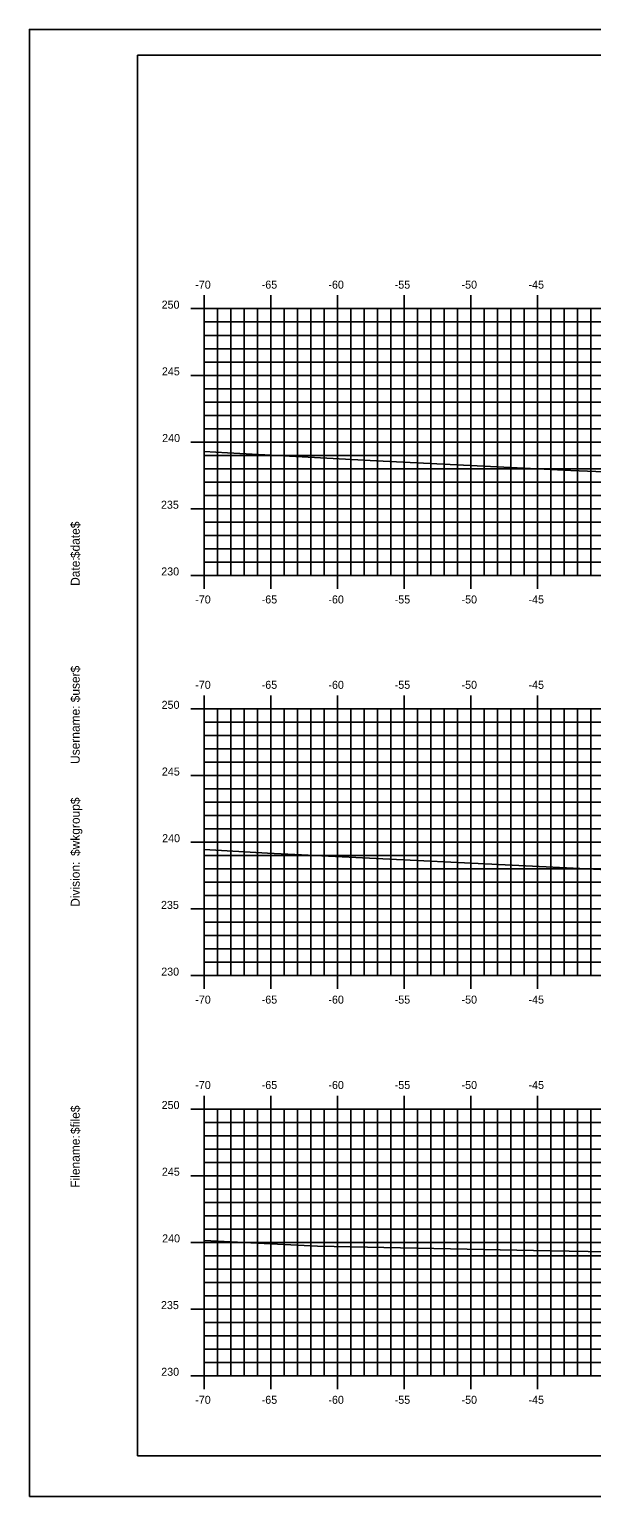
# Model space of a CAD drawing. Extents: x 1160718 to 1173142, y 616002 to 617630.
# Drawn here: x 1167661.7 to 1167703.9, y 616613.9 to 616723.9 of the extents above; entities that cross this region are included whole.
import ezdxf

# ---------------------------------------------------------------- set-up
doc = ezdxf.new("R2010")
doc.units = 0
for name, color, linetype in [('BORDER', 7, 'Continuous'), ('D_Roadway_Edge_Pavement', 7, 'Continuous'), ('H_V ANNOTATION', 7, 'Continuous'), ('MAJOR', 7, 'Continuous'), ('MINOR', 7, 'Continuous'), ('PLOT BOUNDARY', 7, 'Continuous'), ('S_Roadway_Centerline', 7, 'Continuous')]:
    doc.layers.add(name, color=color, linetype=linetype)

msp = doc.modelspace()

# ---------------------------------------------------------------- linework, layer by layer
at = {"layer": 'BORDER'}
for p, q in [((1167829.83, 616721.93), (1167669.83, 616721.93)), ((1167669.83, 616721.93), (1167669.83, 616616.93)), ((1167669.83, 616616.93), (1167829.83, 616616.93))]:
    msp.add_line(p, q, dxfattribs=at)
at = {"layer": 'D_Roadway_Edge_Pavement'}
for points in [[(1167674.83, 616686.93), (1167679.86, 616686.93), (1167680.46, 616686.93), (1167706.05, 616686.93), (1167707.6, 616687.45), (1167709.05, 616687.93), (1167710.6, 616688.45), (1167712.19, 616688.93), (1167713.45, 616689.3), (1167716.66, 616690.19)], [(1167674.83, 616656.93), (1167674.99, 616656.93), (1167678.51, 616656.93), (1167679.6, 616656.93), (1167680.81, 616656.93), (1167682.17, 616656.93), (1167683.72, 616656.93), (1167700.06, 616656.93), (1167702.94, 616656.93), (1167706.23, 616656.93), (1167707.4, 616656.93), (1167709.61, 616657.66), (1167710.41, 616657.93), (1167712.88, 616658.75), (1167713.41, 616658.93), (1167713.85, 616659.08), (1167718.72, 616660.54)], [(1167674.83, 616626.93), (1167675.51, 616626.93), (1167706.62, 616626.93), (1167707.6, 616626.93), (1167709.11, 616627.43), (1167710.6, 616627.93), (1167711.99, 616628.39), (1167713.6, 616628.93), (1167715.21, 616629.47), (1167716.6, 616629.93), (1167722.51, 616631.93)]]:
    msp.add_lwpolyline(points, dxfattribs=at)
at = {"layer": 'MAJOR'}
for p, q in [((1167673.83, 616702.93), (1167674.83, 616702.93)), ((1167674.83, 616703.93), (1167674.83, 616702.93)), ((1167674.83, 616702.93), (1167814.83, 616702.93)), ((1167674.83, 616682.93), (1167674.83, 616702.93)), ((1167674.83, 616682.93), (1167674.83, 616702.93)), ((1167674.83, 616702.93), (1167814.83, 616702.93)), ((1167679.83, 616703.93), (1167679.83, 616702.93)), ((1167679.83, 616682.93), (1167679.83, 616702.93)), ((1167684.83, 616703.93), (1167684.83, 616702.93)), ((1167684.83, 616682.93), (1167684.83, 616702.93)), ((1167689.83, 616703.93), (1167689.83, 616702.93)), ((1167689.83, 616682.93), (1167689.83, 616702.93)), ((1167694.83, 616703.93), (1167694.83, 616702.93)), ((1167694.83, 616682.93), (1167694.83, 616702.93)), ((1167699.83, 616703.93), (1167699.83, 616702.93)), ((1167699.83, 616682.93), (1167699.83, 616702.93)), ((1167673.83, 616697.93), (1167674.83, 616697.93)), ((1167674.83, 616697.93), (1167814.83, 616697.93)), ((1167673.83, 616692.93), (1167674.83, 616692.93)), ((1167674.83, 616692.93), (1167814.83, 616692.93)), ((1167673.83, 616687.93), (1167674.83, 616687.93)), ((1167674.83, 616687.93), (1167814.83, 616687.93)), ((1167673.83, 616682.93), (1167674.83, 616682.93)), ((1167674.83, 616682.93), (1167814.83, 616682.93)), ((1167674.83, 616682.93), (1167814.83, 616682.93)), ((1167674.83, 616681.93), (1167674.83, 616682.93)), ((1167679.83, 616681.93), (1167679.83, 616682.93)), ((1167684.83, 616681.93), (1167684.83, 616682.93)), ((1167689.83, 616681.93), (1167689.83, 616682.93)), ((1167694.83, 616681.93), (1167694.83, 616682.93)), ((1167699.83, 616681.93), (1167699.83, 616682.93)), ((1167674.83, 616673.93), (1167674.83, 616672.93)), ((1167679.83, 616673.93), (1167679.83, 616672.93)), ((1167684.83, 616673.93), (1167684.83, 616672.93)), ((1167689.83, 616673.93), (1167689.83, 616672.93)), ((1167694.83, 616673.93), (1167694.83, 616672.93)), ((1167699.83, 616673.93), (1167699.83, 616672.93)), ((1167673.83, 616672.93), (1167674.83, 616672.93)), ((1167674.83, 616672.93), (1167814.83, 616672.93)), ((1167674.83, 616652.93), (1167674.83, 616672.93)), ((1167674.83, 616652.93), (1167674.83, 616672.93)), ((1167674.83, 616672.93), (1167814.83, 616672.93)), ((1167679.83, 616652.93), (1167679.83, 616672.93)), ((1167684.83, 616652.93), (1167684.83, 616672.93)), ((1167689.83, 616652.93), (1167689.83, 616672.93)), ((1167694.83, 616652.93), (1167694.83, 616672.93)), ((1167699.83, 616652.93), (1167699.83, 616672.93)), ((1167673.83, 616667.93), (1167674.83, 616667.93)), ((1167674.83, 616667.93), (1167814.83, 616667.93)), ((1167673.83, 616662.93), (1167674.83, 616662.93)), ((1167674.83, 616662.93), (1167814.83, 616662.93)), ((1167673.83, 616657.93), (1167674.83, 616657.93)), ((1167674.83, 616657.93), (1167814.83, 616657.93)), ((1167673.83, 616652.93), (1167674.83, 616652.93)), ((1167674.83, 616652.93), (1167814.83, 616652.93)), ((1167674.83, 616652.93), (1167814.83, 616652.93)), ((1167674.83, 616651.93), (1167674.83, 616652.93)), ((1167679.83, 616651.93), (1167679.83, 616652.93)), ((1167684.83, 616651.93), (1167684.83, 616652.93)), ((1167689.83, 616651.93), (1167689.83, 616652.93)), ((1167694.83, 616651.93), (1167694.83, 616652.93)), ((1167699.83, 616651.93), (1167699.83, 616652.93)), ((1167674.83, 616643.93), (1167674.83, 616642.93)), ((1167679.83, 616643.93), (1167679.83, 616642.93)), ((1167684.83, 616643.93), (1167684.83, 616642.93)), ((1167689.83, 616643.93), (1167689.83, 616642.93)), ((1167694.83, 616643.93), (1167694.83, 616642.93)), ((1167699.83, 616643.93), (1167699.83, 616642.93)), ((1167673.83, 616642.93), (1167674.83, 616642.93)), ((1167674.83, 616642.93), (1167814.83, 616642.93)), ((1167674.83, 616622.93), (1167674.83, 616642.93)), ((1167674.83, 616622.93), (1167674.83, 616642.93)), ((1167674.83, 616642.93), (1167814.83, 616642.93)), ((1167679.83, 616622.93), (1167679.83, 616642.93)), ((1167684.83, 616622.93), (1167684.83, 616642.93)), ((1167689.83, 616622.93), (1167689.83, 616642.93)), ((1167694.83, 616622.93), (1167694.83, 616642.93)), ((1167699.83, 616622.93), (1167699.83, 616642.93)), ((1167673.83, 616637.93), (1167674.83, 616637.93)), ((1167674.83, 616637.93), (1167814.83, 616637.93)), ((1167673.83, 616632.93), (1167674.83, 616632.93)), ((1167674.83, 616632.93), (1167814.83, 616632.93)), ((1167673.83, 616627.93), (1167674.83, 616627.93)), ((1167674.83, 616627.93), (1167814.83, 616627.93)), ((1167673.83, 616622.93), (1167674.83, 616622.93)), ((1167674.83, 616622.93), (1167814.83, 616622.93)), ((1167674.83, 616622.93), (1167814.83, 616622.93)), ((1167674.83, 616621.93), (1167674.83, 616622.93)), ((1167679.83, 616621.93), (1167679.83, 616622.93)), ((1167684.83, 616621.93), (1167684.83, 616622.93)), ((1167689.83, 616621.93), (1167689.83, 616622.93)), ((1167694.83, 616621.93), (1167694.83, 616622.93)), ((1167699.83, 616621.93), (1167699.83, 616622.93))]:
    msp.add_line(p, q, dxfattribs=at)
at = {"layer": 'MINOR'}
for p, q in [((1167675.83, 616682.93), (1167675.83, 616702.93)), ((1167676.83, 616682.93), (1167676.83, 616702.93)), ((1167677.83, 616682.93), (1167677.83, 616702.93)), ((1167678.83, 616682.93), (1167678.83, 616702.93)), ((1167680.83, 616682.93), (1167680.83, 616702.93)), ((1167681.83, 616682.93), (1167681.83, 616702.93)), ((1167682.83, 616682.93), (1167682.83, 616702.93)), ((1167683.83, 616682.93), (1167683.83, 616702.93)), ((1167685.83, 616682.93), (1167685.83, 616702.93)), ((1167686.83, 616682.93), (1167686.83, 616702.93)), ((1167687.83, 616682.93), (1167687.83, 616702.93)), ((1167688.83, 616682.93), (1167688.83, 616702.93)), ((1167690.83, 616682.93), (1167690.83, 616702.93)), ((1167691.83, 616682.93), (1167691.83, 616702.93)), ((1167692.83, 616682.93), (1167692.83, 616702.93)), ((1167693.83, 616682.93), (1167693.83, 616702.93)), ((1167695.83, 616682.93), (1167695.83, 616702.93)), ((1167696.83, 616682.93), (1167696.83, 616702.93)), ((1167697.83, 616682.93), (1167697.83, 616702.93)), ((1167698.83, 616682.93), (1167698.83, 616702.93)), ((1167700.83, 616682.93), (1167700.83, 616702.93)), ((1167701.83, 616682.93), (1167701.83, 616702.93)), ((1167702.83, 616682.93), (1167702.83, 616702.93)), ((1167703.83, 616682.93), (1167703.83, 616702.93)), ((1167674.83, 616701.93), (1167814.83, 616701.93)), ((1167674.83, 616701.93), (1167675.83, 616701.93)), ((1167674.83, 616700.93), (1167814.83, 616700.93)), ((1167674.83, 616700.93), (1167675.83, 616700.93)), ((1167674.83, 616699.93), (1167814.83, 616699.93)), ((1167674.83, 616699.93), (1167675.83, 616699.93)), ((1167674.83, 616698.93), (1167814.83, 616698.93)), ((1167674.83, 616698.93), (1167675.83, 616698.93)), ((1167674.83, 616696.93), (1167814.83, 616696.93)), ((1167674.83, 616696.93), (1167675.83, 616696.93)), ((1167674.83, 616695.93), (1167814.83, 616695.93)), ((1167674.83, 616695.93), (1167675.83, 616695.93)), ((1167674.83, 616694.93), (1167814.83, 616694.93)), ((1167674.83, 616694.93), (1167675.83, 616694.93)), ((1167674.83, 616693.93), (1167814.83, 616693.93)), ((1167674.83, 616693.93), (1167675.83, 616693.93)), ((1167674.83, 616691.93), (1167814.83, 616691.93)), ((1167674.83, 616691.93), (1167675.83, 616691.93)), ((1167674.83, 616690.93), (1167814.83, 616690.93)), ((1167674.83, 616690.93), (1167675.83, 616690.93)), ((1167674.83, 616689.93), (1167814.83, 616689.93)), ((1167674.83, 616689.93), (1167675.83, 616689.93)), ((1167674.83, 616688.93), (1167814.83, 616688.93)), ((1167674.83, 616688.93), (1167675.83, 616688.93)), ((1167674.83, 616686.93), (1167814.83, 616686.93)), ((1167674.83, 616686.93), (1167675.83, 616686.93)), ((1167674.83, 616685.93), (1167814.83, 616685.93)), ((1167674.83, 616685.93), (1167675.83, 616685.93)), ((1167674.83, 616684.93), (1167814.83, 616684.93)), ((1167674.83, 616684.93), (1167675.83, 616684.93)), ((1167674.83, 616683.93), (1167814.83, 616683.93)), ((1167674.83, 616683.93), (1167675.83, 616683.93)), ((1167675.83, 616652.93), (1167675.83, 616672.93)), ((1167676.83, 616652.93), (1167676.83, 616672.93)), ((1167677.83, 616652.93), (1167677.83, 616672.93)), ((1167678.83, 616652.93), (1167678.83, 616672.93)), ((1167680.83, 616652.93), (1167680.83, 616672.93)), ((1167681.83, 616652.93), (1167681.83, 616672.93)), ((1167682.83, 616652.93), (1167682.83, 616672.93)), ((1167683.83, 616652.93), (1167683.83, 616672.93)), ((1167685.83, 616652.93), (1167685.83, 616672.93)), ((1167686.83, 616652.93), (1167686.83, 616672.93)), ((1167687.83, 616652.93), (1167687.83, 616672.93)), ((1167688.83, 616652.93), (1167688.83, 616672.93)), ((1167690.83, 616652.93), (1167690.83, 616672.93)), ((1167691.83, 616652.93), (1167691.83, 616672.93)), ((1167692.83, 616652.93), (1167692.83, 616672.93)), ((1167693.83, 616652.93), (1167693.83, 616672.93)), ((1167695.83, 616652.93), (1167695.83, 616672.93)), ((1167696.83, 616652.93), (1167696.83, 616672.93)), ((1167697.83, 616652.93), (1167697.83, 616672.93)), ((1167698.83, 616652.93), (1167698.83, 616672.93)), ((1167700.83, 616652.93), (1167700.83, 616672.93)), ((1167701.83, 616652.93), (1167701.83, 616672.93)), ((1167702.83, 616652.93), (1167702.83, 616672.93)), ((1167703.83, 616652.93), (1167703.83, 616672.93)), ((1167674.83, 616671.93), (1167814.83, 616671.93)), ((1167674.83, 616671.93), (1167675.83, 616671.93)), ((1167674.83, 616670.93), (1167814.83, 616670.93)), ((1167674.83, 616670.93), (1167675.83, 616670.93)), ((1167674.83, 616669.93), (1167814.83, 616669.93)), ((1167674.83, 616669.93), (1167675.83, 616669.93)), ((1167674.83, 616668.93), (1167814.83, 616668.93)), ((1167674.83, 616668.93), (1167675.83, 616668.93)), ((1167674.83, 616666.93), (1167814.83, 616666.93)), ((1167674.83, 616666.93), (1167675.83, 616666.93)), ((1167674.83, 616665.93), (1167814.83, 616665.93)), ((1167674.83, 616665.93), (1167675.83, 616665.93)), ((1167674.83, 616664.93), (1167814.83, 616664.93)), ((1167674.83, 616664.93), (1167675.83, 616664.93)), ((1167674.83, 616663.93), (1167814.83, 616663.93)), ((1167674.83, 616663.93), (1167675.83, 616663.93)), ((1167674.83, 616661.93), (1167814.83, 616661.93)), ((1167674.83, 616661.93), (1167675.83, 616661.93)), ((1167674.83, 616660.93), (1167814.83, 616660.93)), ((1167674.83, 616660.93), (1167675.83, 616660.93)), ((1167674.83, 616659.93), (1167814.83, 616659.93)), ((1167674.83, 616659.93), (1167675.83, 616659.93)), ((1167674.83, 616658.93), (1167814.83, 616658.93)), ((1167674.83, 616658.93), (1167675.83, 616658.93)), ((1167674.83, 616656.93), (1167814.83, 616656.93)), ((1167674.83, 616656.93), (1167675.83, 616656.93)), ((1167674.83, 616655.93), (1167814.83, 616655.93)), ((1167674.83, 616655.93), (1167675.83, 616655.93)), ((1167674.83, 616654.93), (1167814.83, 616654.93)), ((1167674.83, 616654.93), (1167675.83, 616654.93)), ((1167674.83, 616653.93), (1167814.83, 616653.93)), ((1167674.83, 616653.93), (1167675.83, 616653.93)), ((1167675.83, 616622.93), (1167675.83, 616642.93)), ((1167676.83, 616622.93), (1167676.83, 616642.93)), ((1167677.83, 616622.93), (1167677.83, 616642.93)), ((1167678.83, 616622.93), (1167678.83, 616642.93)), ((1167680.83, 616622.93), (1167680.83, 616642.93)), ((1167681.83, 616622.93), (1167681.83, 616642.93)), ((1167682.83, 616622.93), (1167682.83, 616642.93)), ((1167683.83, 616622.93), (1167683.83, 616642.93)), ((1167685.83, 616622.93), (1167685.83, 616642.93)), ((1167686.83, 616622.93), (1167686.83, 616642.93)), ((1167687.83, 616622.93), (1167687.83, 616642.93)), ((1167688.83, 616622.93), (1167688.83, 616642.93)), ((1167690.83, 616622.93), (1167690.83, 616642.93)), ((1167691.83, 616622.93), (1167691.83, 616642.93)), ((1167692.83, 616622.93), (1167692.83, 616642.93)), ((1167693.83, 616622.93), (1167693.83, 616642.93)), ((1167695.83, 616622.93), (1167695.83, 616642.93)), ((1167696.83, 616622.93), (1167696.83, 616642.93)), ((1167697.83, 616622.93), (1167697.83, 616642.93)), ((1167698.83, 616622.93), (1167698.83, 616642.93)), ((1167700.83, 616622.93), (1167700.83, 616642.93)), ((1167701.83, 616622.93), (1167701.83, 616642.93)), ((1167702.83, 616622.93), (1167702.83, 616642.93)), ((1167703.83, 616622.93), (1167703.83, 616642.93)), ((1167674.83, 616641.93), (1167814.83, 616641.93)), ((1167674.83, 616641.93), (1167675.83, 616641.93)), ((1167674.83, 616640.93), (1167814.83, 616640.93)), ((1167674.83, 616640.93), (1167675.83, 616640.93)), ((1167674.83, 616639.93), (1167814.83, 616639.93)), ((1167674.83, 616639.93), (1167675.83, 616639.93)), ((1167674.83, 616638.93), (1167814.83, 616638.93)), ((1167674.83, 616638.93), (1167675.83, 616638.93)), ((1167674.83, 616636.93), (1167814.83, 616636.93)), ((1167674.83, 616636.93), (1167675.83, 616636.93)), ((1167674.83, 616635.93), (1167814.83, 616635.93)), ((1167674.83, 616635.93), (1167675.83, 616635.93)), ((1167674.83, 616634.93), (1167814.83, 616634.93)), ((1167674.83, 616634.93), (1167675.83, 616634.93)), ((1167674.83, 616633.93), (1167814.83, 616633.93)), ((1167674.83, 616633.93), (1167675.83, 616633.93)), ((1167674.83, 616631.93), (1167814.83, 616631.93)), ((1167674.83, 616631.93), (1167675.83, 616631.93)), ((1167674.83, 616630.93), (1167814.83, 616630.93)), ((1167674.83, 616630.93), (1167675.83, 616630.93)), ((1167674.83, 616629.93), (1167814.83, 616629.93)), ((1167674.83, 616629.93), (1167675.83, 616629.93)), ((1167674.83, 616628.93), (1167814.83, 616628.93)), ((1167674.83, 616628.93), (1167675.83, 616628.93)), ((1167674.83, 616626.93), (1167814.83, 616626.93)), ((1167674.83, 616626.93), (1167675.83, 616626.93)), ((1167674.83, 616625.93), (1167814.83, 616625.93)), ((1167674.83, 616625.93), (1167675.83, 616625.93)), ((1167674.83, 616624.93), (1167814.83, 616624.93)), ((1167674.83, 616624.93), (1167675.83, 616624.93)), ((1167674.83, 616623.93), (1167814.83, 616623.93)), ((1167674.83, 616623.93), (1167675.83, 616623.93))]:
    msp.add_line(p, q, dxfattribs=at)
at = {"layer": 'PLOT BOUNDARY'}
msp.add_lwpolyline([(1167661.74, 616613.87), (1167831.74, 616613.87), (1167831.74, 616723.87), (1167661.74, 616723.87)], close=True, dxfattribs=at)
at = {"layer": 'S_Roadway_Centerline'}
for points in [[(1167674.83, 616692.23), (1167676.59, 616692.12), (1167687.76, 616691.52), (1167702.32, 616690.79), (1167715.44, 616690.26), (1167729.04, 616689.48), (1167736.5, 616689.39), (1167743.69, 616688.6), (1167747.18, 616688.42), (1167766.66, 616693.55), (1167770.05, 616694.45), (1167771.82, 616694.81), (1167772.33, 616694.93)], [(1167674.83, 616662.39), (1167679.58, 616662.1), (1167705.05, 616660.85), (1167709, 616660.69), (1167709.74, 616660.64), (1167732.56, 616660.39), (1167733.79, 616660.25), (1167744.39, 616659.71), (1167748.39, 616660.76), (1167761.83, 616664.33), (1167763.81, 616664.73), (1167763.86, 616664.74), (1167764.49, 616664.82), (1167764.86, 616664.86), (1167766.26, 616665.08), (1167769.09, 616665.16), (1167770.62, 616665.2), (1167774.99, 616665.22)], [(1167674.83, 616633.06), (1167683.34, 616632.64), (1167700.77, 616632.29), (1167707.88, 616632.18), (1167729.57, 616631.82), (1167733.28, 616631.63), (1167740.72, 616630.55), (1167746.48, 616632.09), (1167753.76, 616633.98), (1167757.32, 616634.48), (1167758.26, 616634.6), (1167761.9, 616634.74), (1167764.13, 616634.78), (1167767.95, 616634.77), (1167768.54, 616634.76), (1167772.52, 616634.71)]]:
    msp.add_lwpolyline(points, dxfattribs=at)

# ---------------------------------------------------------------- texts
at = {"layer": 'BORDER'}
for s, p in [('$date$', (1167665.51, 616684.23)), ('Date:', (1167665.51, 616682.15)), ('$user$', (1167665.51, 616673.42)), ('Username:', (1167665.51, 616668.8)), ('$wkgroup$', (1167665.51, 616661.9)), ('Division:', (1167665.51, 616658.09)), ('$file$', (1167665.51, 616641.05)), ('Filename:', (1167665.51, 616637.03))]:
    msp.add_text(s, height=0.67, rotation=90, dxfattribs=at).set_placement(p)
at = {"layer": 'H_V ANNOTATION'}
for s, p in [('-70', (1167674.17, 616704.43)), ('-65', (1167679.15, 616704.43)), ('-60', (1167684.15, 616704.43)), ('-55', (1167689.12, 616704.43)), ('-50', (1167694.13, 616704.43)), ('-45', (1167699.15, 616704.43)), ('250', (1167671.65, 616702.93)), ('245', (1167671.67, 616697.93)), ('240', (1167671.69, 616692.93)), ('235', (1167671.6, 616687.93)), ('230', (1167671.62, 616682.93)), ('-70', (1167674.17, 616680.83)), ('-65', (1167679.15, 616680.83)), ('-60', (1167684.15, 616680.83)), ('-55', (1167689.12, 616680.83)), ('-50', (1167694.13, 616680.83)), ('-45', (1167699.15, 616680.83)), ('-70', (1167674.17, 616674.43)), ('-65', (1167679.15, 616674.43)), ('-60', (1167684.15, 616674.43)), ('-55', (1167689.12, 616674.43)), ('-50', (1167694.13, 616674.43)), ('-45', (1167699.15, 616674.43)), ('250', (1167671.65, 616672.93)), ('245', (1167671.67, 616667.93)), ('240', (1167671.69, 616662.93)), ('235', (1167671.6, 616657.93)), ('230', (1167671.62, 616652.93)), ('-70', (1167674.17, 616650.83)), ('-65', (1167679.15, 616650.83)), ('-60', (1167684.15, 616650.83)), ('-55', (1167689.12, 616650.83)), ('-50', (1167694.13, 616650.83)), ('-45', (1167699.15, 616650.83)), ('-70', (1167674.17, 616644.43)), ('-65', (1167679.15, 616644.43)), ('-60', (1167684.15, 616644.43)), ('-55', (1167689.12, 616644.43)), ('-50', (1167694.13, 616644.43)), ('-45', (1167699.15, 616644.43)), ('250', (1167671.65, 616642.93)), ('245', (1167671.67, 616637.93)), ('240', (1167671.69, 616632.93)), ('235', (1167671.6, 616627.93)), ('230', (1167671.62, 616622.93)), ('-70', (1167674.17, 616620.83)), ('-65', (1167679.15, 616620.83)), ('-60', (1167684.15, 616620.83)), ('-55', (1167689.12, 616620.83)), ('-50', (1167694.13, 616620.83)), ('-45', (1167699.15, 616620.83))]:
    msp.add_text(s, height=0.6, dxfattribs=at).set_placement(p)

doc.saveas('drawing.dxf')
